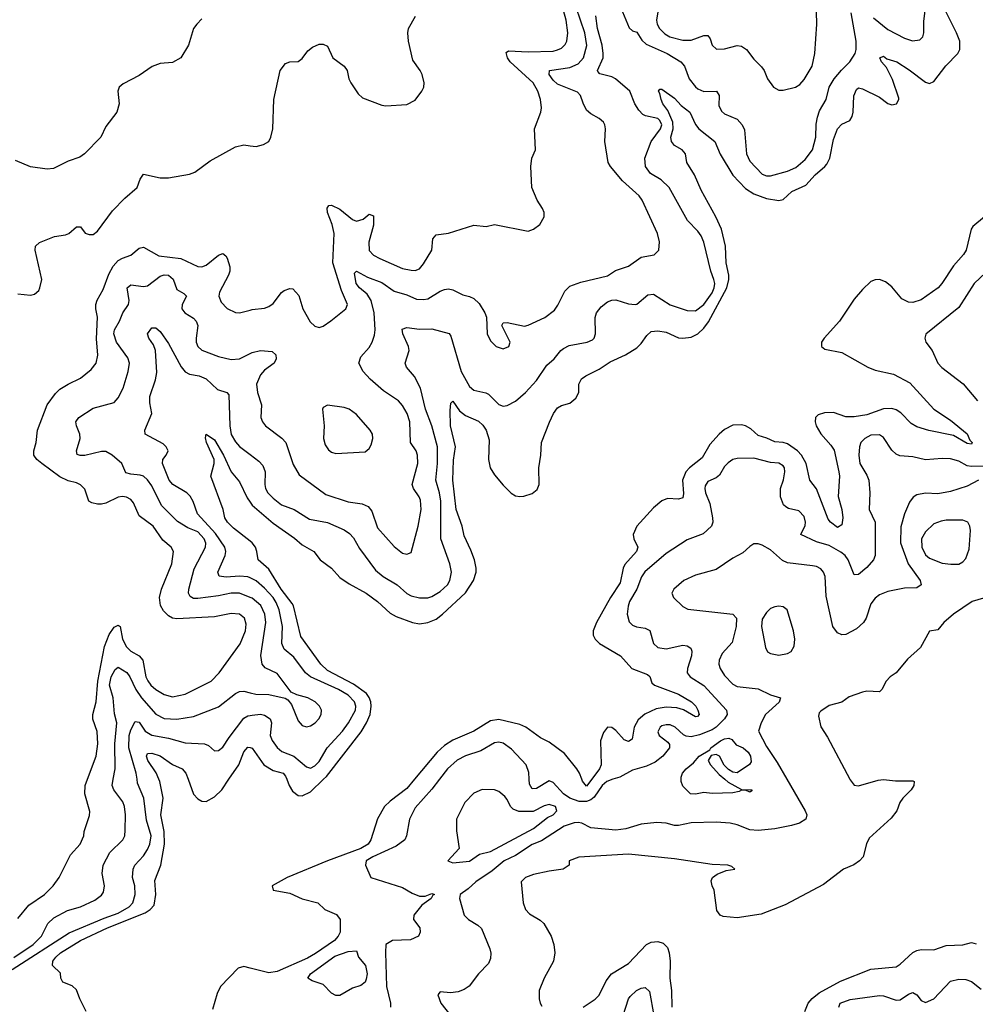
# Model space of a CAD drawing. Header units: inches. Extents: x 1552611 to 1694776, y 811966 to 917215.
# Tile 395 of 549: x 1648898 to 1653469, y 858924 to 863632. Entities that reach past the tile are written whole.
import ezdxf

# ---------------------------------------------------------------- set-up
doc = ezdxf.new("R2010")
doc.units = ezdxf.units.IN
doc.header["$MEASUREMENT"] = 0
for name, color, linetype in [('B6845', 7, 'Continuous'), ('B6846', 7, 'Continuous'), ('B6855', 7, 'Continuous'), ('B6856', 7, 'Continuous')]:
    doc.layers.add(name, color=color, linetype=linetype)

msp = doc.modelspace()

# ---------------------------------------------------------------- linework, layer by layer
at = {"layer": 'B6845', "color": 5}
for points, elevation in [([(1648862.7, 859090), (1649134.7, 859265.3), (1649303.1, 859336.9), (1649370, 859359.4), (1649422.6, 859390), (1649439.5, 859410), (1649451.1, 859450), (1649448.6, 859490), (1649438.4, 859530), (1649440.5, 859570), (1649449.9, 859590), (1649490, 859634.1), (1649510, 859664.6), (1649521.3, 859690), (1649527.4, 859730), (1649505.4, 859805.4), (1649492.3, 859910), (1649462.4, 859982.4), (1649459.8, 860000)], 840), ([(1648870, 859148.6), (1648962.9, 859210), (1649002.7, 859250), (1649033.2, 859310), (1649062.4, 859337.6), (1649126.9, 859373.1), (1649190, 859390.9), (1649257.4, 859422.6), (1649290, 859445.5), (1649298.8, 859461.2), (1649304.1, 859490), (1649292.5, 859550), (1649298.4, 859590), (1649329.8, 859650), (1649392.1, 859710), (1649401.2, 859730), (1649403.5, 859756.5), (1649404.7, 859830), (1649399.9, 859870), (1649391.7, 859891.7), (1649348.1, 859950), (1649340.7, 859970), (1649346, 860000)], 860), ([(1648890, 859335.3), (1648941.9, 859398.1), (1649016.4, 859450), (1649057.8, 859490), (1649087.7, 859530), (1649141.4, 859638.6), (1649187.3, 859690), (1649205.1, 859730), (1649207.3, 859750), (1649232.6, 859827.4), (1649234, 859846), (1649210.5, 859930), (1649212.2, 859970), (1649223.5, 860000)], 880), ([(1649216, 858890), (1649185.6, 858950), (1649170, 858993.3), (1649150, 859013.3), (1649105.2, 859030), (1649095.1, 859050), (1649093.3, 859073.3), (1649055.1, 859110), (1649057.6, 859130), (1649071.2, 859150), (1649093.3, 859170), (1649189.2, 859230), (1649319.1, 859290), (1649498.5, 859361.5), (1649523.1, 859376.9), (1649540.9, 859399.1), (1649550.3, 859450), (1649544.4, 859515.6), (1649573.1, 859590), (1649590.5, 859689.4), (1649589.9, 859750), (1649573.4, 859830), (1649584.6, 859910), (1649569, 859990), (1649564.5, 860000)], 820), ([(1649703.7, 860000), (1649730, 859929.3), (1649750, 859906.5), (1649770, 859895.5), (1649790, 859894), (1649830, 859916), (1649865.3, 859950), (1649899.2, 860000)], 820), ([(1650000, 859097.1), (1649970, 859104.8), (1649942.9, 859097.1), (1649859.6, 859010), (1649843.5, 858976.5), (1649820.3, 858899.7)], 820)]:
    msp.add_lwpolyline(points, dxfattribs=dict(at, elevation=elevation))
at = {"layer": 'B6846', "color": 5}
for points, elevation in [([(1649770, 863635.8), (1649745.3, 863610), (1649730.2, 863589.8), (1649706, 863510), (1649668.8, 863450), (1649630, 863427), (1649570, 863423.1), (1649532, 863408), (1649470, 863365.6), (1649393.8, 863326.2), (1649374, 863310), (1649368.2, 863290), (1649373.4, 863230), (1649362.3, 863190), (1649310, 863121.3), (1649287, 863070), (1649209.1, 862990.9), (1649185.4, 862974.6), (1649130, 862955.1), (1649059.6, 862920.4), (1649030, 862917.3), (1648950, 862928.4), (1648878.8, 862958.8)], 920), ([(1648890, 862321.1), (1648950, 862315.8), (1648970, 862320.2), (1648990, 862337.4), (1648995.3, 862350), (1649003.6, 862390), (1648972.2, 862530), (1648973.6, 862550), (1648992.8, 862567.2), (1649064.4, 862595.6), (1649117.2, 862602.7), (1649133.2, 862610), (1649170, 862641), (1649190, 862642), (1649211.1, 862611.1), (1649230, 862604.7), (1649250, 862604.7), (1649270, 862620.7), (1649341.6, 862718.4), (1649400.9, 862779.1), (1649460.9, 862830), (1649475.1, 862870), (1649490, 862893), (1649570, 862876.5), (1649610, 862875.6), (1649710, 862892.9), (1649736.8, 862903.2), (1649810, 862956.9), (1649930, 863024.6), (1649970, 863033.7), (1650000, 863029.8)], 920), ([(1649223.5, 860000), (1649264.9, 860110), (1649272.3, 860170), (1649269.3, 860229.3), (1649247.8, 860287.8), (1649247.7, 860310), (1649263.9, 860370), (1649271.5, 860470), (1649304.1, 860635.9), (1649327.1, 860692.9), (1649350, 860726.9), (1649370, 860736.9), (1649378.3, 860730), (1649389.6, 860670), (1649410, 860633.5), (1649430, 860612.9), (1649470.4, 860590.4), (1649487.8, 860570), (1649502.5, 860490), (1649510.5, 860470.5), (1649526.3, 860450), (1649550, 860428.9), (1649590, 860405.6), (1649630, 860394.6), (1649690, 860407.8), (1649813.5, 860470), (1649852.7, 860510), (1649952.5, 860647.5), (1649977.9, 860710), (1649981.6, 860741.6), (1649973.2, 860770), (1649950, 860789), (1649910, 860792.7), (1649830, 860777.4), (1649650, 860766.7), (1649630, 860770.6), (1649610, 860781.2), (1649586.2, 860806.2), (1649571.3, 860831.3), (1649567.5, 860870), (1649577.2, 860910), (1649625.4, 861030), (1649634, 861090), (1649623.1, 861110), (1649582.8, 861142.8), (1649537.5, 861210), (1649470, 861260.7), (1649442, 861322), (1649430, 861338), (1649410, 861349.9), (1649390, 861352.7), (1649370, 861348.7), (1649310, 861320.7), (1649290, 861316.4), (1649270, 861315.9), (1649242.7, 861322.7), (1649229.7, 861330), (1649210, 861387), (1649190, 861408.3), (1649170, 861418.2), (1649130, 861426.7), (1649090, 861445.7), (1649004.5, 861510), (1648981, 861530), (1648966.8, 861550), (1648966.4, 861570), (1648977.6, 861610), (1648983.1, 861670), (1649030, 861790.8), (1649070, 861845.4), (1649090, 861865), (1649130, 861890.2), (1649190, 861918.6), (1649239.7, 861960.3), (1649263.8, 861990), (1649271.4, 862028.6), (1649266, 862106), (1649269.9, 862209.9), (1649262.3, 862250), (1649263.3, 862270), (1649269.6, 862290.4), (1649298.4, 862341.6), (1649324, 862416), (1649346, 862454), (1649370, 862480.3), (1649390, 862492.7), (1649430, 862506.3), (1649470, 862539.2), (1649490, 862545.2), (1649563.6, 862503.6), (1649669.7, 862489.7), (1649750, 862452), (1649770, 862450.8), (1649790, 862458.5), (1649850, 862506.5), (1649870, 862514), (1649883.8, 862503.8), (1649891.4, 862491.4), (1649904, 862450), (1649903.9, 862430), (1649897.6, 862410), (1649854.8, 862330), (1649851, 862310), (1649861.3, 862281.3), (1649890, 862251.5), (1649930, 862232.4), (1649950, 862231.3), (1650000, 862244)], 880), ([(1650000, 860870.2), (1649950, 860889.5), (1649910, 860890.3), (1649850, 860877.4), (1649750, 860864.3), (1649730, 860865.4), (1649713.9, 860873.9), (1649705.7, 860890), (1649707.4, 860910), (1649733.5, 861006.5), (1649787.7, 861110), (1649787.9, 861130), (1649780.9, 861150), (1649750, 861182.8), (1649703.3, 861203.3), (1649653.1, 861233.1), (1649576.2, 861310), (1649530, 861402.9), (1649510, 861431.9), (1649490, 861449.2), (1649474.7, 861454.7), (1649430, 861458.6), (1649405.9, 861466), (1649387.4, 861510), (1649341, 861550), (1649310, 861566.8), (1649290, 861567.9), (1649210, 861549), (1649188.2, 861548.2), (1649173.7, 861553.7), (1649170.8, 861570), (1649187.1, 861630), (1649185.7, 861650), (1649169.8, 861690), (1649167.6, 861710), (1649181, 861730), (1649250, 861774.5), (1649350, 861801.6), (1649370, 861824.4), (1649393.3, 861870), (1649417.3, 861950), (1649423.2, 861990), (1649415.8, 862015.8), (1649360.8, 862090), (1649348.4, 862130), (1649352.3, 862150), (1649376.5, 862190), (1649391.2, 862230), (1649419.5, 862270), (1649421.9, 862290), (1649412.1, 862350), (1649430, 862365.2), (1649490, 862356.8), (1649510, 862358.9), (1649570, 862406.6), (1649590, 862413), (1649610, 862411.2), (1649631.7, 862391.7), (1649650, 862342.4), (1649683.2, 862323.2), (1649696, 862310), (1649676.1, 862270), (1649674.6, 862250), (1649688.8, 862230), (1649730, 862204.9), (1649742.9, 862190), (1649750.1, 862170), (1649741.7, 862110), (1649743.2, 862090), (1649750.2, 862070), (1649770, 862052), (1649850, 862021), (1649910, 862006.9), (1649950, 862011.2), (1650000, 862035.7)], 860), ([(1650000, 860963.2), (1649990, 860967.7), (1649950, 860972), (1649886, 860966), (1649851.8, 860971.8), (1649845.3, 860990), (1649881.1, 861070), (1649884.2, 861090), (1649879.6, 861110), (1649835.7, 861175.7), (1649748.9, 861270), (1649728.5, 861328.5), (1649714, 861354), (1649697.6, 861370), (1649630.8, 861410), (1649612.9, 861430), (1649581, 861510), (1649583.5, 861530), (1649599.7, 861550), (1649608.3, 861570), (1649599.7, 861590), (1649584.4, 861604.4), (1649498.4, 861650), (1649496.4, 861670), (1649529.7, 861750), (1649520.3, 861800.3), (1649520.3, 861830), (1649548.7, 861910), (1649554.7, 861945.3), (1649547.4, 862050), (1649538.2, 862078.2), (1649515.6, 862110), (1649509.7, 862130), (1649530, 862158.4), (1649550, 862159.5), (1649570, 862142), (1649610, 862084.4), (1649670, 861971.9), (1649690, 861948.4), (1649710, 861937.8), (1649756.3, 861930), (1649790, 861914.4), (1649844.6, 861864.6), (1649889.2, 861849.2), (1649898.3, 861838.3), (1649903.3, 861690), (1649910, 861648), (1649930, 861613.4), (1649950, 861591.6), (1650000, 861553.2)], 840), ([(1650000, 861138.2), (1649920.4, 861200.4), (1649892.5, 861230), (1649880.3, 861250), (1649871.6, 861290), (1649812.9, 861450), (1649828.1, 861510), (1649828, 861530), (1649792.1, 861610), (1649787.7, 861632.3), (1649789.7, 861650.3), (1649830, 861624), (1649873, 861550), (1649909.3, 861470), (1649950, 861421.8), (1649985.8, 861345.8), (1650000, 861325.5)], 820), ([(1649346, 860000), (1649354.9, 860050), (1649354, 860170), (1649363.5, 860270), (1649352.5, 860312.5), (1649345.5, 860390), (1649328.5, 860450), (1649336.1, 860490), (1649354.3, 860525.7), (1649370, 860536.2), (1649411.1, 860511.1), (1649425.8, 860490), (1649453.5, 860430), (1649480.5, 860390), (1649550, 860311.4), (1649590, 860290.1), (1649650, 860287.2), (1649730, 860301.1), (1649850, 860346), (1649930, 860410.8), (1649950, 860419.5), (1649970, 860420.8), (1650000, 860413.6)], 860), ([(1649459.8, 860000), (1649455.3, 860030), (1649420.1, 860150), (1649422.2, 860210), (1649430, 860237.3), (1649450, 860276.9), (1649470, 860273.6), (1649498.5, 860230), (1649530, 860210.6), (1649610, 860197.1), (1649690, 860173.9), (1649782.8, 860170), (1649801.2, 860161.2), (1649830, 860136.4), (1649850, 860138), (1649870, 860153.7), (1649899.8, 860200.2), (1649970, 860292.4), (1649990, 860303.3), (1650000, 860305)], 840), ([(1649899.2, 860000), (1649946.7, 860070), (1649970, 860132.1), (1649990, 860154), (1650000, 860151.6)], 820), ([(1649564.5, 860000), (1649550.6, 860030.6), (1649511.2, 860090), (1649504.9, 860110), (1649510, 860123.7), (1649530, 860124.6), (1649570, 860112.1), (1649630, 860070.7), (1649675.9, 860050), (1649692.5, 860030), (1649703.7, 860000)], 820)]:
    msp.add_lwpolyline(points, dxfattribs=dict(at, elevation=elevation))
at = {"layer": 'B6855', "color": 5}
for points, elevation in [([(1650786.5, 860000), (1650750, 859956.6), (1650670, 859895.7), (1650643.5, 859870), (1650610, 859811.1), (1650578.4, 859710), (1650564.8, 859690), (1650530.8, 859669.2), (1650370.7, 859610), (1650177.1, 859530), (1650106.7, 859490), (1650111, 859470), (1650190, 859455.8), (1650249, 859429), (1650324.9, 859410), (1650358, 859378), (1650413.8, 859353.8), (1650431, 859330), (1650430.7, 859270), (1650421.8, 859250), (1650403.4, 859230), (1650313.2, 859166.8), (1650275.3, 859144.7), (1650130, 859081.8), (1650090, 859074.3), (1650000, 859097.1)], 820), ([(1650176, 860000), (1650187.4, 859970), (1650203.9, 859943.9), (1650230, 859923), (1650250, 859921.1), (1650290, 859940.7), (1650351.2, 860000)], 820), ([(1650906, 860000), (1650870, 859953.6), (1650790, 859863.5), (1650762.9, 859810), (1650748.1, 859730), (1650739.7, 859710), (1650699, 859681), (1650586.7, 859630), (1650555.3, 859610), (1650553, 859590), (1650577.1, 859530), (1650730, 859482.4), (1650775.3, 859455.3), (1650810, 859440.9), (1650838.4, 859441.6), (1650870, 859454.7), (1650881.6, 859450), (1650874.1, 859445.9), (1650867.2, 859430), (1650821.6, 859398.4), (1650783.6, 859350), (1650781.6, 859330), (1650812.7, 859290), (1650813, 859270), (1650806, 859250), (1650768.2, 859231.8), (1650681, 859230), (1650650.3, 859209.7), (1650647.5, 859172.5), (1650653.3, 859010), (1650672.5, 858930), (1650672.6, 858910)], 840), ([(1652567.5, 860000), (1652654.9, 859850), (1652662.6, 859830), (1652658.4, 859810), (1652628, 859790), (1652590, 859778.7), (1652510, 859763.2), (1652430, 859754.7), (1652390, 859759.3), (1652330, 859782.3), (1652296, 859790), (1652230, 859795.8), (1652110, 859791.5), (1652050, 859778.5), (1652030, 859779.6), (1651990, 859791.1), (1651946.1, 859793.9), (1651870, 859785), (1651797.3, 859762.7), (1651750, 859756.4), (1651630, 859768.5), (1651586.9, 859790), (1651570, 859794.2), (1651550, 859792.5), (1651503.3, 859776.7), (1651394, 859706), (1651350, 859688.5), (1651270, 859635.3), (1651215.9, 859610), (1651158, 859562), (1651080.1, 859510), (1651043.4, 859476.6), (1651004.7, 859450), (1651001.7, 859430), (1651024.6, 859350), (1651044.9, 859330), (1651090, 859303.1), (1651106.6, 859286.6), (1651146.5, 859190), (1651151.1, 859168.9), (1651150, 859144), (1651140.5, 859119.5), (1651093, 859070), (1651048.2, 859011.8), (1651024.5, 858995.5), (1650995.8, 858984.2), (1650958.9, 858978.9), (1650910, 858984), (1650898.8, 858970), (1650913, 858930), (1650990, 858830.8)], 860), ([(1652868.6, 860000), (1652870, 859997.4), (1652890, 859972.9), (1652910.4, 859969.6), (1653004.1, 859995.9), (1653030, 859998.8), (1653086.8, 859993.2), (1653170, 859993.4), (1653176, 859990), (1653174.9, 859970), (1653161.6, 859950), (1653121.6, 859910), (1653107.7, 859890), (1653094, 859850), (1653066.2, 859813.8), (1652960.7, 859719.3), (1652948.3, 859691.7), (1652932.7, 859630), (1652915.5, 859610), (1652888.1, 859591.9), (1652838, 859570), (1652743.2, 859496.8), (1652560.2, 859399.8), (1652445.3, 859354.7), (1652330, 859337.3), (1652263.7, 859343.7), (1652249.2, 859350), (1652233, 859373), (1652219.7, 859470), (1652209.7, 859490), (1652205.4, 859514.6), (1652211.8, 859530), (1652234, 859546), (1652276.6, 859563.4), (1652318, 859570), (1652304, 859584), (1652286, 859590), (1652210, 859592), (1652030, 859619.5), (1651810, 859641.6), (1651572.7, 859627.3), (1651526, 859610), (1651526, 859590), (1651498, 859570), (1651430, 859561.5), (1651355.2, 859544.8), (1651318, 859530), (1651297, 859510), (1651305.7, 859410), (1651318.3, 859378.3), (1651336.5, 859356.5), (1651387.1, 859327.1), (1651404.9, 859310), (1651440.3, 859250), (1651453.8, 859210), (1651458.5, 859170), (1651451.4, 859130), (1651406.3, 859050), (1651382.8, 858990), (1651382.3, 858950), (1651387, 858930), (1651395.3, 858915.2)], 880), ([(1651736, 860000), (1651706.3, 859990), (1651683.6, 859970), (1651646, 859914), (1651630, 859901.4), (1651610, 859893.8), (1651574.5, 859894.5), (1651529.9, 859910), (1651499.6, 859930), (1651450, 859985.6), (1651430, 859993.3), (1651370, 859956.6), (1651350, 859954.9), (1651337.1, 859977.1), (1651335.6, 860000)], 840), ([(1651634.1, 860000), (1651610, 859967.4), (1651590.7, 859990.7), (1651587.1, 860000)], 820), ([(1652270.6, 860000), (1652286.3, 859986.3), (1652350, 859951), (1652402, 859950), (1652396.9, 859943.1), (1652390, 859938), (1652370, 859948), (1652350, 859948), (1652338.8, 859941.2), (1652310, 859935.1), (1652210, 859932.7), (1652170, 859937.2), (1652130, 859928.7), (1652106, 859930), (1652070, 859968), (1652062, 859990), (1652062, 860000)], 840), ([(1651592.7, 858910), (1651650, 858948.5), (1651670, 858968.7), (1651703.3, 859036.7), (1651729.4, 859070.6), (1651810, 859119.8), (1651895.6, 859210), (1651918.2, 859221.8), (1651950, 859225), (1651976.8, 859216.8), (1651996.7, 859196.7), (1652005.2, 859170), (1652009.3, 859130), (1652007.9, 859050), (1652015.2, 858990), (1652017.9, 858910)], 880), ([(1652653.7, 858890), (1652669.4, 858930), (1652688.3, 858951.7), (1652721.6, 858978.4), (1652824.6, 859035.4), (1652970, 859092.5), (1653090, 859104.2), (1653110, 859116.5), (1653170, 859171.3), (1653190, 859181.8), (1653210, 859186), (1653270, 859184.2), (1653330, 859205.5), (1653410, 859209.3), (1653450, 859219.3), (1653473.4, 859213.4)], 880), ([(1651785.3, 858870), (1651809.9, 858950), (1651817.9, 858962.1), (1651848.3, 858990), (1651870, 859001.5), (1651890, 859004.2), (1651910, 858985.5), (1651930.8, 858870)], 860), ([(1652816.4, 858910), (1652823.1, 858930), (1652870, 858947), (1653010, 858966.3), (1653030, 858964.2), (1653090, 858943.7), (1653110, 858946), (1653150, 858972.4), (1653170, 858980.2), (1653190, 858970.3), (1653210, 858942), (1653230, 858933.2), (1653270, 858951), (1653350, 859035), (1653390, 859045), (1653423, 859043), (1653450, 859034), (1653497.3, 858997.3)], 860)]:
    msp.add_lwpolyline(points, dxfattribs=dict(at, elevation=elevation))
for points, elevation in [([(1651110, 859951), (1651070, 859934), (1651027.8, 859890), (1650987.2, 859810), (1650986.9, 859753.1), (1651000.5, 859670), (1650946, 859610), (1650970, 859601.2), (1651050, 859609.5), (1651097.8, 859642.2), (1651150, 859655), (1651355.5, 859764.5), (1651423, 859817), (1651450, 859830.2), (1651467.8, 859850), (1651460.3, 859870), (1651430, 859879), (1651406.9, 859873.1), (1651353.7, 859846.3), (1651285.7, 859845.7), (1651257.8, 859857.8), (1651246, 859870), (1651230, 859903.6), (1651218, 859918), (1651190, 859941.3), (1651170, 859949.7)], 860), ([(1650410, 858965.8), (1650390, 858977.2), (1650350, 859018.3), (1650296.7, 859036.7), (1650276, 859050), (1650289, 859070), (1650405.9, 859154.1), (1650470, 859177.5), (1650510, 859179.5), (1650518.1, 859150), (1650552.9, 859110), (1650561.1, 859070), (1650555.7, 859044.3), (1650550, 859029.7), (1650530, 859013.6), (1650490, 859000.7), (1650430, 858967)], 820)]:
    msp.add_lwpolyline(points, close=True, dxfattribs=dict(at, elevation=elevation))
at = {"layer": 'B6856', "color": 5}
for points, elevation in [([(1650000, 862244), (1650010, 862246.5), (1650070, 862253.1), (1650090, 862260.3), (1650110, 862274.9), (1650150, 862327), (1650163.1, 862336.9), (1650190, 862347.6), (1650205.1, 862345.1), (1650233.4, 862313.4), (1650252.8, 862250), (1650287.6, 862187.6), (1650310, 862166), (1650330, 862161.1), (1650350, 862167.2), (1650387.3, 862192.7), (1650458, 862250), (1650465.6, 862270), (1650437.3, 862337.3), (1650395.9, 862470), (1650402.3, 862610), (1650392.8, 862652.8), (1650371, 862710), (1650368.5, 862731.5), (1650376.4, 862743.6), (1650390, 862745.1), (1650430, 862725.8), (1650490, 862677.2), (1650510, 862669), (1650541.1, 862678.9), (1650570, 862702.7), (1650590, 862694.9), (1650590.5, 862650), (1650568.3, 862568.3), (1650570, 862527.9), (1650590, 862507), (1650621.3, 862490), (1650730, 862443), (1650770, 862433.9), (1650790, 862432.9), (1650810, 862441.2), (1650830, 862464.9), (1650869.7, 862530), (1650874.9, 862585.1), (1650890, 862603.8), (1650950, 862611.5), (1651070, 862650.3), (1651130, 862643.7), (1651170, 862653.2), (1651330, 862620.3), (1651356, 862630), (1651386.6, 862653.4), (1651407, 862690), (1651407, 862710), (1651399.5, 862730), (1651373.3, 862770), (1651348.3, 862830), (1651343.5, 862930), (1651348, 862970), (1651365.5, 863010), (1651361, 863110), (1651390.8, 863190), (1651393.6, 863210), (1651388.9, 863250), (1651376.5, 863290), (1651354.7, 863330), (1651244.5, 863430), (1651231.2, 863450), (1651224.5, 863475.5), (1651236.1, 863483.9), (1651330, 863478.2), (1651450, 863481.9), (1651470, 863487.3), (1651490, 863496.8), (1651506.7, 863513.3), (1651515.2, 863530), (1651519.6, 863570), (1651512.7, 863630), (1651474.1, 863770)], 880), ([(1651960.4, 863730), (1651944.8, 863630), (1651947.4, 863610), (1651958.2, 863590), (1651984.1, 863564.1), (1652007.5, 863550), (1652070, 863534.6), (1652110, 863534.4), (1652170, 863557.2), (1652190, 863556), (1652200.9, 863540.9), (1652210.9, 863510.9), (1652231.2, 863491.2), (1652270, 863492.8), (1652330, 863509.3), (1652350, 863506.2), (1652374.9, 863490), (1652410, 863443.1), (1652446.2, 863406.2), (1652458.3, 863390), (1652475.3, 863350), (1652504.4, 863310), (1652530, 863295.3), (1652550, 863294.9), (1652608.8, 863308.8), (1652630, 863322.4), (1652650, 863345.7), (1652688.4, 863410), (1652701.3, 863470), (1652711.5, 863610), (1652709.7, 863670)], 860), ([(1650000, 862035.7), (1650010, 862040.6), (1650050, 862050.1), (1650105.7, 862045.7), (1650123, 862030), (1650125.7, 862010), (1650115.3, 861990), (1650070, 861956.4), (1650050, 861934), (1650031.5, 861890), (1650035.8, 861850), (1650055.2, 861790), (1650051.4, 861730), (1650059, 861710), (1650074, 861690), (1650151.7, 861631.7), (1650171.1, 861611.1), (1650206.2, 861506.1), (1650235.6, 861455.6), (1650362.7, 861362.7), (1650470, 861327.4), (1650536.6, 861316.6), (1650565.3, 861305.3), (1650582.8, 861282.8), (1650610, 861203.2), (1650690, 861112.7), (1650730, 861081.1), (1650750, 861076.4), (1650770, 861084.9), (1650804.7, 861210), (1650818.2, 861290), (1650814.8, 861334.8), (1650809.2, 861350), (1650781.3, 861390), (1650775.9, 861410), (1650801.9, 861510), (1650801.1, 861550), (1650794, 861570), (1650768.2, 861610), (1650764.4, 861710), (1650751.3, 861750), (1650730, 861787), (1650710, 861809.8), (1650637.8, 861857.8), (1650573.9, 861913.9), (1650541.4, 861950), (1650519.8, 861990), (1650530, 862020.4), (1650570, 862064.2), (1650584.5, 862090), (1650596.1, 862123.9), (1650598.4, 862150), (1650594.1, 862230), (1650579.8, 862290), (1650560, 862320), (1650523.7, 862350), (1650508.4, 862370), (1650500.4, 862419.6), (1650510, 862430.2), (1650561.2, 862401.2), (1650630, 862376.3), (1650690, 862334.6), (1650750, 862316.1), (1650796.1, 862296.1), (1650830, 862293.9), (1650850, 862298.1), (1650910, 862333.4), (1650930, 862342.2), (1650950, 862344.5), (1650970, 862340.2), (1651017.1, 862317.1), (1651050, 862309.2), (1651070, 862298.7), (1651095.2, 862275.2), (1651123.5, 862230), (1651130.4, 862210), (1651133.8, 862130), (1651150, 862096.4), (1651178, 862070), (1651210, 862058), (1651237.6, 862070), (1651244, 862090), (1651204, 862170), (1651210, 862182), (1651230, 862183.8), (1651312.9, 862167.1), (1651330, 862171), (1651410, 862208.1), (1651456.2, 862243.8), (1651472.8, 862267.2), (1651506.1, 862333.9), (1651530, 862358.7), (1651583, 862377), (1651710, 862407.4), (1651747.4, 862432.6), (1651810, 862454), (1651870, 862497.4), (1651932.5, 862507.5), (1651955.4, 862530), (1651958.3, 862570), (1651948.5, 862610), (1651875.5, 862770), (1651861.4, 862790), (1651780.9, 862860.9), (1651724.5, 862930), (1651713.7, 862950), (1651696.4, 863050), (1651699.7, 863110), (1651696.9, 863130), (1651690, 863142.7), (1651670, 863160.5), (1651630, 863181.6), (1651610, 863199.5), (1651592.8, 863232.8), (1651580.9, 863270), (1651566, 863286), (1651470, 863324.2), (1651450, 863343), (1651431.5, 863370), (1651431.6, 863390), (1651530, 863403.4), (1651570, 863421.1), (1651595.3, 863450), (1651610.9, 863509.1), (1651601.2, 863570), (1651560.1, 863690)], 860), ([(1650000, 861325.5), (1650010, 861311.2), (1650110, 861225.5), (1650213.2, 861153.2), (1650250, 861120.5), (1650304.6, 861090), (1650335.8, 861050), (1650390, 861010.2), (1650430, 860964.7), (1650474.1, 860934.1), (1650555.5, 860890), (1650610.2, 860850), (1650670, 860794), (1650698.3, 860778.3), (1650777, 860750), (1650810, 860743.1), (1650850, 860749.3), (1650890, 860766.3), (1650920.9, 860790), (1651030, 860892.3), (1651068.5, 860950), (1651081.2, 860990), (1651082, 861010), (1651073.4, 861050), (1651056.5, 861096.5), (1651023.7, 861163.7), (1651014.1, 861210), (1650985.9, 861290), (1650970.7, 861430), (1650973.9, 861526.1), (1650982.1, 861590), (1650958.3, 861690), (1650957, 861763), (1650961, 861799), (1650970, 861808), (1651001.9, 861761.9), (1651030, 861740.4), (1651092.2, 861712.2), (1651113.2, 861693.2), (1651129.6, 861670), (1651143.7, 861623.7), (1651141.2, 861530), (1651148, 861490), (1651170, 861455.4), (1651210, 861407.2), (1651248.5, 861368.5), (1651270, 861356.2), (1651290, 861352.1), (1651310, 861354.2), (1651350, 861366.5), (1651373.4, 861386.6), (1651382.7, 861410), (1651381.4, 861490), (1651391.3, 861550), (1651394.8, 861610), (1651432.5, 861707.5), (1651450.9, 861750), (1651470, 861776.9), (1651490, 861787.6), (1651530, 861798), (1651557.8, 861822.2), (1651572.5, 861850), (1651572.7, 861890), (1651585.2, 861914.8), (1651606.4, 861930), (1651670, 861960.9), (1651723.2, 861996.8), (1651796.3, 862030), (1651850, 862063.6), (1651870, 862083.6), (1651897.1, 862122.9), (1651919.1, 862140.9), (1651950, 862144.7), (1651990, 862138.1), (1652050, 862110.7), (1652069.3, 862109.3), (1652110, 862114.6), (1652141.5, 862130), (1652170, 862157.3), (1652192.2, 862187.8), (1652280.8, 862350), (1652290.8, 862390), (1652289.9, 862409.9), (1652277.5, 862470), (1652274, 862550), (1652254.4, 862630), (1652228, 862690), (1652157.3, 862817.3), (1652125.3, 862890), (1652089, 862949), (1652083, 862990), (1652066.8, 863010), (1652030, 863030.4), (1652015.6, 863050), (1652012.6, 863070), (1652023.1, 863110), (1652022.2, 863142.2), (1651998.6, 863198.6), (1651974.6, 863230), (1651965.8, 863250), (1651959.8, 863279.8), (1651953.2, 863290), (1651960.7, 863299.3), (1651970, 863300.5), (1652030, 863256.9), (1652062.6, 863222.6), (1652103.2, 863190), (1652131.2, 863131.2), (1652146, 863110), (1652223.7, 863050), (1652249.1, 862989.1), (1652310, 862889.5), (1652370, 862825.1), (1652410, 862799.5), (1652470, 862777.6), (1652530, 862768.1), (1652550, 862772.4), (1652591.6, 862810), (1652658.8, 862841.2), (1652702.8, 862890), (1652750, 862929.6), (1652758.3, 862941.7), (1652773, 862970), (1652790, 863058.7), (1652809.6, 863110.4), (1652830, 863132.3), (1652869.2, 863150.8), (1652879.4, 863170), (1652884.9, 863190), (1652888.2, 863268.2), (1652901.1, 863298.9), (1652910, 863306.3), (1652930, 863301.6), (1653010, 863261.7), (1653050, 863232.2), (1653070, 863225.7), (1653091.8, 863230), (1653103.6, 863250), (1653102.5, 863257.5), (1653073.6, 863346.4), (1653043.6, 863403.6), (1653020.9, 863430), (1653012, 863450), (1653030, 863458), (1653045.4, 863445.4), (1653092.9, 863430), (1653152.7, 863392.7), (1653230, 863333.4), (1653250, 863327), (1653270, 863336.1), (1653328.1, 863411.9), (1653384.9, 863470), (1653394.5, 863490), (1653394.2, 863530), (1653379.5, 863570), (1653318.3, 863690)], 820), ([(1651781.4, 863670), (1651813, 863593), (1651830, 863578.9), (1651850, 863572.4), (1651874, 863534), (1651895.4, 863515.4), (1651995.8, 863470), (1652061.3, 863430), (1652078, 863410), (1652100.2, 863350), (1652130, 863311.3), (1652142.1, 863302.1), (1652170, 863289.5), (1652230.4, 863290), (1652243.9, 863270), (1652242.3, 863222.3), (1652254.9, 863194.9), (1652270, 863182.4), (1652330, 863156.5), (1652354.6, 863130), (1652364.8, 863104.8), (1652375, 862990), (1652390, 862956), (1652450, 862892.8), (1652470, 862886), (1652490, 862886), (1652570, 862907.2), (1652610, 862925), (1652655.6, 862964.4), (1652690.7, 863009.3), (1652706.2, 863070), (1652707.7, 863132.3), (1652713.9, 863166.1), (1652724.2, 863195.8), (1652755.9, 863250), (1652769.9, 863310), (1652793.6, 863350), (1652828.5, 863391.5), (1652869.4, 863430), (1652894.5, 863470), (1652899.3, 863490), (1652899.6, 863530), (1652874.4, 863665.6)], 840), ([(1652981.6, 863641.6), (1653050, 863584.6), (1653130, 863543.2), (1653168.5, 863531.5), (1653203.9, 863536.1), (1653217.4, 863550), (1653222.7, 863570), (1653222.9, 863622.9), (1653231.1, 863688.9)], 840), ([(1650000, 861553.2), (1650041.4, 861521.4), (1650061, 861501), (1650073, 861470), (1650070.9, 861410), (1650074.8, 861390), (1650085.2, 861370), (1650110, 861344.3), (1650150, 861313.1), (1650210.6, 861290.6), (1650284.7, 861244.7), (1650370, 861228.7), (1650450, 861192.8), (1650475.9, 861176), (1650495.2, 861155.2), (1650523.8, 861103.8), (1650600.3, 861000.3), (1650636.2, 860970), (1650703.9, 860930), (1650750, 860889.2), (1650770, 860878), (1650810, 860868.6), (1650850, 860867.8), (1650870, 860874.3), (1650910, 860898.2), (1650944.8, 860930), (1650956.3, 860950), (1650963.4, 860990), (1650955.6, 861030), (1650912.8, 861150), (1650912.2, 861330), (1650906.9, 861370), (1650888.4, 861430), (1650897.3, 861510), (1650896.9, 861590), (1650869.4, 861690), (1650839.6, 861770), (1650815.2, 861870), (1650786.9, 861926.9), (1650747.9, 861970), (1650742.2, 861990), (1650760.6, 862050), (1650758, 862070), (1650731.1, 862130), (1650727.2, 862152.8), (1650750, 862159.7), (1650810, 862152.3), (1650870, 862154.6), (1650952.1, 862132.1), (1650959.7, 862119.7), (1651009.5, 861950), (1651050, 861878.6), (1651070, 861861), (1651128.1, 861848.1), (1651140.9, 861840.9), (1651190, 861792.6), (1651210, 861784.9), (1651230, 861787.2), (1651270, 861807.6), (1651318, 861850), (1651370, 861906.4), (1651420.4, 861979.6), (1651455.1, 862010), (1651486, 862050), (1651499.4, 862060.6), (1651526.3, 862073.7), (1651613.2, 862090), (1651638, 862102), (1651645.7, 862110), (1651652.2, 862130), (1651651.4, 862208.6), (1651657.7, 862230), (1651680.2, 862259.8), (1651710, 862282.7), (1651730, 862291.6), (1651750, 862292.2), (1651810, 862272.8), (1651842, 862270), (1651850, 862271.5), (1651903.4, 862316.6), (1651930, 862319.8), (1652010, 862268.9), (1652090, 862241.3), (1652130, 862240.5), (1652170, 862270.1), (1652210, 862325.8), (1652219.9, 862350), (1652222.6, 862370), (1652218.6, 862390), (1652204.5, 862430), (1652170, 862568), (1652158, 862598), (1652141.3, 862621.3), (1652092.2, 862672.2), (1652005, 862830), (1651966.9, 862866.9), (1651916.2, 862896.2), (1651891.4, 862930), (1651888.7, 862970), (1651919.2, 863050), (1651963.6, 863110), (1651969.3, 863130), (1651959.9, 863150), (1651950, 863159.4), (1651892.3, 863172.3), (1651879.5, 863179.5), (1651859.9, 863199.9), (1651841.2, 863230), (1651816.5, 863290), (1651748.7, 863350), (1651730, 863359.1), (1651673, 863373), (1651663.9, 863383.9), (1651662.3, 863390), (1651688.4, 863450), (1651689, 863470), (1651683.9, 863510), (1651662.5, 863590), (1651654.6, 863650)], 840), ([(1650000, 863029.8), (1650030, 863026), (1650065.1, 863034.9), (1650089.6, 863050.4), (1650099.5, 863070), (1650109.7, 863110.3), (1650113.7, 863250), (1650143.7, 863390), (1650170, 863422.8), (1650190, 863430.7), (1650230, 863432.4), (1650250, 863446.4), (1650276.2, 863483.8), (1650299.4, 863500.6), (1650330, 863514.9), (1650350, 863515.3), (1650370, 863504.9), (1650396.4, 863450), (1650450, 863410.3), (1650465.3, 863390), (1650473.4, 863350), (1650482.6, 863330), (1650517.5, 863277.5), (1650538, 863258), (1650630, 863223.1), (1650650, 863220.4), (1650750, 863226.8), (1650790, 863247.3), (1650822, 863290), (1650831.5, 863310), (1650833, 863330), (1650823.6, 863370), (1650814, 863390), (1650778.2, 863438.2), (1650758.5, 863530), (1650754.7, 863570), (1650758.3, 863590), (1650790.7, 863649.3)], 920), ([(1653512.5, 862690), (1653456.7, 862643.3), (1653448.8, 862630), (1653425.2, 862530), (1653412.8, 862510), (1653364, 862456), (1653308.9, 862370), (1653291.6, 862350), (1653210, 862292.5), (1653170, 862279.6), (1653150, 862280.8), (1653118.1, 862298.1), (1653070, 862354.5), (1653038.9, 862378.9), (1653010, 862389.8), (1652990, 862388.8), (1652970, 862379.8), (1652930, 862342.2), (1652890, 862295.3), (1652819.7, 862190), (1652746.1, 862110), (1652733.2, 862090), (1652733, 862070), (1652750, 862056.3), (1652830, 862040.2), (1652954.6, 861970), (1652990, 861956.8), (1653077.5, 861937.5), (1653155.6, 861895.6), (1653270, 861770.3), (1653350, 861716.9), (1653430, 861651.2), (1653442, 861622), (1653453.4, 861610), (1653450, 861602.7), (1653430, 861605.3), (1653364.2, 861644.2), (1653247.4, 861667.4), (1653190, 861686), (1653162.1, 861702.1), (1653112, 861752), (1653090, 861766.7), (1653070, 861772.9), (1653030, 861771.9), (1652950, 861743.1), (1652890, 861732.6), (1652850, 861733.2), (1652790, 861754.6), (1652747.5, 861752.5), (1652717.1, 861742.9), (1652704.7, 861730), (1652702.7, 861710), (1652707.3, 861690), (1652730, 861651.3), (1652777.9, 861597.9), (1652793.3, 861573.3), (1652816.3, 861470), (1652818.8, 861450), (1652812.6, 861352.6), (1652830.9, 861290), (1652834.6, 861250), (1652830, 861217.2), (1652810, 861203.5), (1652775.8, 861230), (1652764.4, 861244.4), (1652710, 861389.8), (1652677.2, 861430), (1652659.9, 861510), (1652637.4, 861550), (1652618.3, 861570), (1652570, 861604.4), (1652550, 861611.3), (1652510, 861614), (1652471.7, 861631.7), (1652430, 861644.2), (1652395.6, 861675.6), (1652370, 861689.5), (1652350, 861694.9), (1652310, 861692.7), (1652270, 861672.3), (1652244, 861650), (1652199.5, 861600.5), (1652162.2, 861537.8), (1652102.2, 861490), (1652084.6, 861470), (1652068, 861430), (1652074, 861366), (1652070, 861345.3), (1652050, 861339.4), (1651996.8, 861343.2), (1651970, 861332.3), (1651930, 861297.9), (1651849.7, 861210), (1651832.5, 861170), (1651836.1, 861150), (1651855.2, 861110), (1651848.1, 861090), (1651792.3, 861027.7), (1651784.5, 861010), (1651770, 860940.3), (1651723.8, 860870), (1651656.8, 860750), (1651640.9, 860710), (1651641.3, 860690), (1651650.2, 860670), (1651671.2, 860650), (1651771.2, 860591.2), (1651825.8, 860530), (1651901.2, 860501.2), (1651911.8, 860491.8), (1651922.1, 860462.1), (1651935.3, 860450), (1652050, 860407.2), (1652111, 860371), (1652131.9, 860350), (1652142.5, 860330), (1652148.5, 860310), (1652139.7, 860300.3), (1652130, 860299.3), (1652072.9, 860332.9), (1652041.9, 860341.9), (1651990, 860345.6), (1651943, 860337), (1651888.8, 860311.2), (1651856.1, 860283.9), (1651836.8, 860250), (1651828.1, 860191.9), (1651810, 860180.3), (1651789, 860189), (1651750, 860233.1), (1651730, 860248.5), (1651710, 860249.7), (1651690, 860223.6), (1651675.6, 860184.4), (1651680.1, 860070), (1651671.2, 860050), (1651634.1, 860000)], 820), ([(1653548.2, 862450), (1653462.8, 862370), (1653390, 862256.8), (1653231.8, 862128.2), (1653227, 862110), (1653232.4, 862090), (1653262, 862050), (1653290.4, 861990), (1653309.4, 861969.4), (1653410.9, 861890.9), (1653479.5, 861810)], 840), ([(1653510, 861497.4), (1653450, 861495.5), (1653430, 861498.9), (1653390, 861520.6), (1653350, 861531.9), (1653310, 861533.3), (1653230, 861527), (1653170, 861542.6), (1653107.2, 861547.2), (1653090, 861554), (1653070, 861574.3), (1653030, 861634.5), (1653010, 861647), (1652970, 861645.2), (1652940.2, 861630), (1652922.2, 861610), (1652914.4, 861590), (1652911.6, 861550), (1652916.5, 861510), (1652950, 861454.9), (1652959.7, 861430), (1652964.6, 861370), (1652961.1, 861290), (1652989.4, 861229.4), (1652990.2, 861070), (1652981.5, 861050), (1652950, 861013), (1652910, 860979.6), (1652890, 860978), (1652860.7, 861050), (1652846.2, 861070), (1652826.2, 861086.2), (1652770, 861117.6), (1652710, 861135.2), (1652634.3, 861170), (1652654.4, 861214.4), (1652657.1, 861230), (1652650, 861256.9), (1652624.5, 861284.5), (1652575, 861295), (1652562.2, 861302.2), (1652552.3, 861312.3), (1652537.2, 861350), (1652537.6, 861390), (1652551.6, 861431.6), (1652558, 861470), (1652555.7, 861490), (1652550, 861499.1), (1652530, 861511.2), (1652490, 861515.6), (1652410, 861536.4), (1652330, 861534), (1652310, 861528.7), (1652286.4, 861513.6), (1652270, 861495.4), (1652245.5, 861454.5), (1652230, 861441.8), (1652190, 861424.4), (1652176.8, 861403.2), (1652174.5, 861390), (1652178.7, 861370), (1652198.6, 861318.6), (1652211.7, 861250), (1652214.2, 861230), (1652207.5, 861210), (1652166.7, 861173.3), (1652090, 861144.8), (1651990, 861080.2), (1651887.6, 860992.4), (1651872.5, 860967.5), (1651850.4, 860909.6), (1651815.3, 860850), (1651808.2, 860828.2), (1651804.3, 860790), (1651813, 860753), (1651830, 860737.2), (1651849, 860729), (1651890, 860722.1), (1651912.1, 860712.1), (1651930.1, 860650.1), (1651950.1, 860630.1), (1651990, 860624.3), (1652070, 860641.1), (1652090, 860638.9), (1652107.8, 860627.7), (1652112.6, 860612.6), (1652111.3, 860591.3), (1652092, 860530), (1652091.3, 860510), (1652105.3, 860490), (1652170, 860448.1), (1652278.7, 860330), (1652282.5, 860310), (1652269.7, 860290), (1652230.1, 860250), (1652210, 860236), (1652150, 860212.3), (1652110, 860204), (1652086.7, 860206.7), (1652073.3, 860213.3), (1652033.7, 860250), (1652010, 860260.3), (1651990, 860261.2), (1651970, 860255.5), (1651961.1, 860250), (1651950, 860227.3), (1651957.4, 860210), (1651998, 860178), (1652005.8, 860165.8), (1652006, 860150), (1651975.2, 860110), (1651937.6, 860082.4), (1651896.6, 860063.5), (1651830, 860044.4), (1651768.9, 860011.1), (1651736, 860000)], 840), ([(1653483.9, 861430), (1653430, 861402.4), (1653350, 861376.1), (1653290, 861365.2), (1653230, 861368.2), (1653190, 861360.9), (1653171.5, 861348.5), (1653154.4, 861325.6), (1653130.1, 861269.9), (1653112.9, 861207.1), (1653111.1, 861131.1), (1653147.3, 861030), (1653205.1, 860950), (1653210.1, 860929.9), (1653190, 860916.2), (1653130, 860914.8), (1653050, 860898.1), (1653010, 860881.4), (1652990, 860866.2), (1652970, 860839.8), (1652946.6, 860770), (1652934.2, 860750), (1652900.3, 860719.7), (1652850, 860692.9), (1652830, 860691.6), (1652810, 860700.8), (1652787.5, 860730), (1652756.1, 860876.1), (1652750.5, 860970), (1652742.9, 860990), (1652730, 861006.4), (1652710, 861017), (1652690, 861021), (1652570, 861035.7), (1652547, 861047), (1652490, 861097.7), (1652450, 861120.4), (1652430, 861126.3), (1652410, 861125.6), (1652390, 861114), (1652357, 861083), (1652310, 861057.7), (1652230, 861003.1), (1652130, 860975.8), (1652074.9, 860950), (1652027.7, 860910), (1652018, 860890), (1652025.5, 860870), (1652070, 860825.7), (1652094.4, 860814.4), (1652310, 860790.2), (1652326.4, 860770), (1652324.8, 860730), (1652305.7, 860654.3), (1652258.5, 860601.5), (1652243.5, 860570), (1652242.6, 860550), (1652248.2, 860530), (1652270, 860496.2), (1652310, 860455.6), (1652330, 860444.6), (1652430, 860432.9), (1652490, 860403.5), (1652536.4, 860390), (1652530.5, 860369.5), (1652466.2, 860310), (1652444.3, 860270), (1652431.4, 860230), (1652470, 860157.7), (1652520.5, 860080.5), (1652567.5, 860000)], 860), ([(1650351.2, 860000), (1650365.8, 860014.2), (1650532.2, 860227.8), (1650557.9, 860270), (1650574.6, 860310), (1650579.6, 860350), (1650577.1, 860370), (1650570.6, 860390.6), (1650556.5, 860410), (1650494.9, 860454.9), (1650370, 860519.8), (1650339.2, 860550), (1650243.4, 860683.4), (1650207.8, 860830), (1650201.5, 860841.5), (1650148.9, 860909), (1650090, 861005), (1650038.9, 861050), (1650033.4, 861090), (1650025.8, 861110), (1650010.2, 861130.2), (1650000, 861138.2)], 820), ([(1650000, 860305), (1650010, 860306.7), (1650050, 860311), (1650070, 860307.3), (1650095.9, 860290), (1650102.1, 860270), (1650097.1, 860210), (1650106.2, 860186.2), (1650130, 860152.9), (1650152.5, 860132.4), (1650210.1, 860110.1), (1650270, 860059.1), (1650290, 860053.8), (1650310, 860063.9), (1650330, 860084.9), (1650369.5, 860150.5), (1650441.9, 860230), (1650471.6, 860270), (1650504.5, 860330), (1650506.4, 860350), (1650499.5, 860370), (1650470, 860402.1), (1650423.1, 860430), (1650290, 860490.5), (1650266.1, 860510), (1650210, 860584.9), (1650162.7, 860622.7), (1650152.9, 860650), (1650155.3, 860730), (1650139.9, 860810), (1650125.8, 860845.8), (1650110.7, 860870), (1650070, 860914.8), (1650030, 860949.9), (1650000, 860963.2)], 840), ([(1653590, 860889.8), (1653453.8, 860850), (1653364.2, 860790), (1653318.4, 860750), (1653290, 860715.3), (1653250, 860708), (1653206.8, 860630), (1653144.9, 860575.1), (1653090, 860508.7), (1653062, 860490), (1653042, 860470), (1653022, 860430), (1653010, 860418), (1652950, 860422), (1652930, 860417.2), (1652865.8, 860394.2), (1652830, 860369.2), (1652770, 860353.2), (1652730, 860325.2), (1652722.4, 860317.6), (1652718.5, 860301.5), (1652730, 860250.6), (1652761.3, 860201.3), (1652868.6, 860000)], 880), ([(1650000, 860413.6), (1650027.1, 860407.1), (1650090, 860405.5), (1650168.5, 860388.5), (1650180.9, 860380.9), (1650197.8, 860357.8), (1650230, 860279.3), (1650250, 860257.4), (1650270, 860251.5), (1650290, 860256.1), (1650311.1, 860270), (1650329.7, 860290), (1650339.8, 860310), (1650341.5, 860330), (1650332, 860350), (1650310.9, 860370), (1650276.3, 860390), (1650223.8, 860403.8), (1650196.1, 860416.1), (1650130, 860505.4), (1650072.5, 860532.5), (1650057.7, 860550), (1650051.7, 860591.7), (1650076.3, 860750), (1650071.1, 860790), (1650051.2, 860831.2), (1650010, 860866.4), (1650000, 860870.2)], 860), ([(1651587.1, 860000), (1651575.6, 860030), (1651562.4, 860050), (1651503.7, 860123.7), (1651430, 860178.5), (1651390, 860199.2), (1651318.7, 860250), (1651290, 860262.7), (1651190, 860286.3), (1651150, 860279.5), (1651069.8, 860230.2), (1650970, 860187.6), (1650930, 860161.1), (1650895.6, 860130), (1650786.5, 860000)], 820), ([(1651335.6, 860000), (1651333.4, 860033.4), (1651321.3, 860070), (1651250, 860144.8), (1651210, 860173.3), (1651190, 860178.5), (1651170, 860174), (1651104.2, 860135.8), (1651030, 860113), (1650990, 860091.9), (1650944.8, 860050), (1650906, 860000)], 840), ([(1652062, 860000), (1652062, 860010), (1652069, 860030), (1652086, 860050), (1652121.5, 860078.5), (1652148.8, 860110), (1652198.7, 860141.3), (1652204.1, 860150), (1652250, 860183.8), (1652270, 860194.4), (1652290, 860196.8), (1652304.4, 860190), (1652325.4, 860165.4), (1652358.9, 860150), (1652382.4, 860130), (1652393.4, 860110), (1652396.4, 860083.6), (1652388.3, 860071.7), (1652330, 860031.6), (1652310, 860034.3), (1652287.7, 860047.7), (1652267.7, 860067.7), (1652245.1, 860110), (1652230, 860119.1), (1652205.7, 860114.3), (1652192, 860090), (1652203.1, 860070), (1652243.6, 860023.6), (1652270.6, 860000)], 840), ([(1650000, 860151.6), (1650010, 860149.2), (1650065.3, 860070), (1650110, 860042.4), (1650158.4, 860030), (1650170, 860015.8), (1650176, 860000)], 820)]:
    msp.add_lwpolyline(points, dxfattribs=dict(at, elevation=elevation))
at = {"layer": 'B6856', "color": 5, "elevation": 880}
for points in [[(1650370, 861789.4), (1650350, 861777.2), (1650346, 861770), (1650354.9, 861690), (1650351.8, 861630), (1650359.4, 861599.4), (1650375.1, 861575.1), (1650390, 861563.7), (1650410, 861558), (1650550, 861566.4), (1650570, 861582), (1650580.1, 861599.9), (1650587.8, 861630), (1650586, 861650), (1650575.1, 861670), (1650510, 861744), (1650474, 861770), (1650450, 861777.3)], [(1653410, 861239.2), (1653330, 861238.5), (1653305.1, 861234.9), (1653270, 861221.8), (1653230, 861184.2), (1653210.9, 861150), (1653213.1, 861110), (1653230, 861073.2), (1653250, 861056.8), (1653310, 861034.2), (1653351.9, 861028.1), (1653390, 861028.9), (1653410, 861039.3), (1653423.5, 861056.5), (1653439.8, 861100.2), (1653445.8, 861190), (1653443.5, 861210), (1653433, 861230)], [(1652530, 860828.3), (1652510, 860825.4), (1652490, 860816.4), (1652470, 860797.7), (1652450, 860765.2), (1652446.7, 860730), (1652464.9, 860630), (1652474.9, 860610), (1652490, 860600.9), (1652530, 860594.3), (1652570, 860602), (1652588.2, 860611.8), (1652602.7, 860637.3), (1652605.4, 860670), (1652599.2, 860710), (1652569.6, 860810), (1652550, 860824.7)]]:
    msp.add_lwpolyline(points, close=True, dxfattribs=at)

doc.saveas('drawing.dxf')
